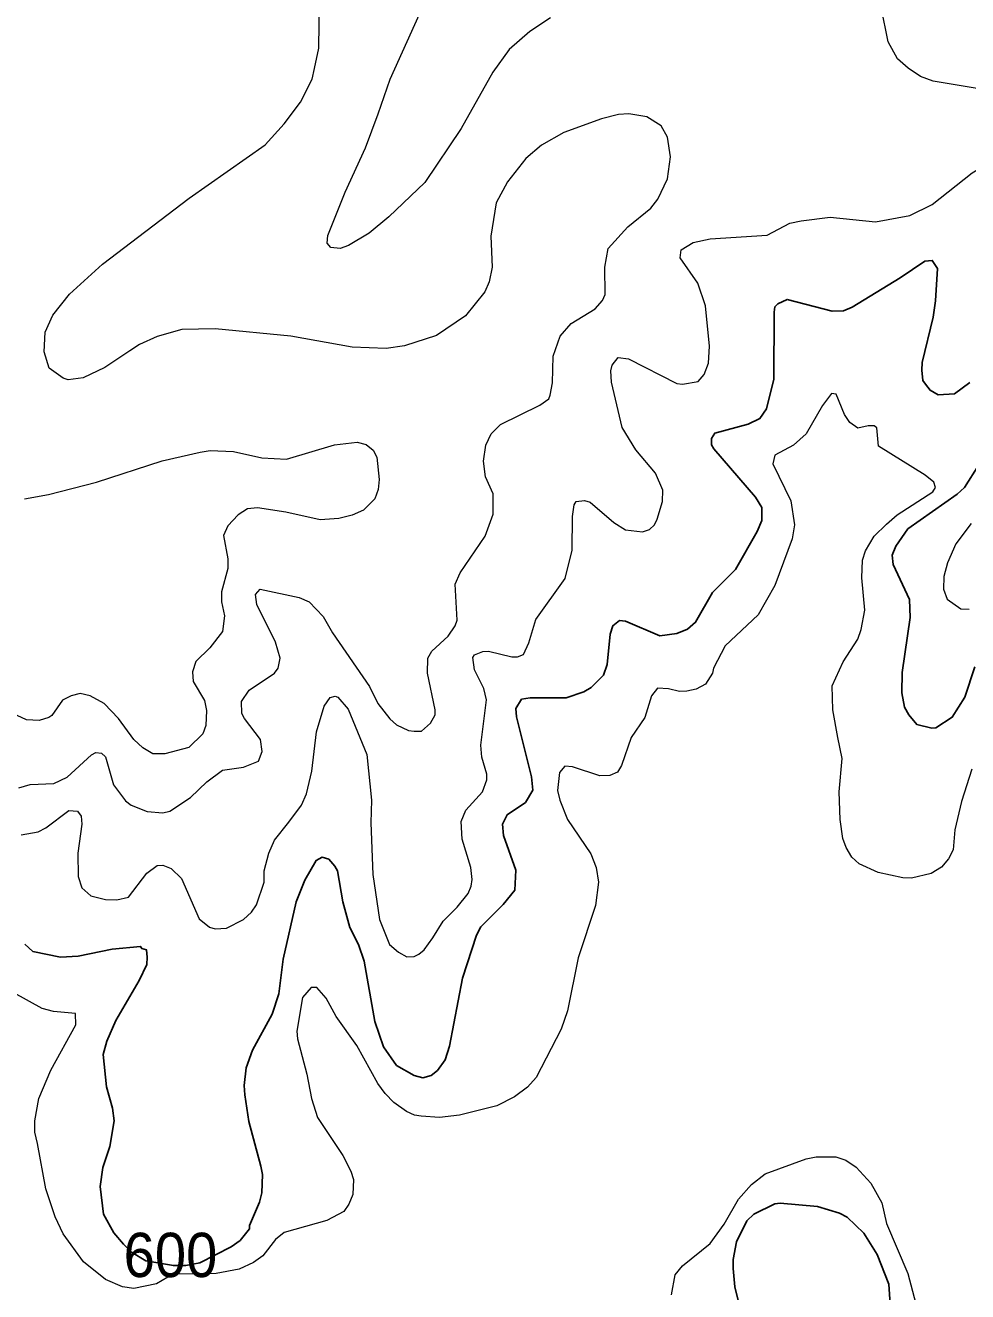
# Model space of a CAD drawing. Extents: x 294.2 to 320.3, y 7482.7 to 7510.7.
# Drawn here: x 300.344 to 302.048, y 7489.868 to 7492.157 of the extents above; entities that cross this region are included whole.
import ezdxf
from ezdxf.enums import TextEntityAlignment as Align

# ---------------------------------------------------------------- set-up
doc = ezdxf.new("R2010")
doc.units = 0
doc.header["$LTSCALE"] = 0.032
doc.layers.add('1', color=7, linetype='Continuous', lineweight=25)
doc.layers.add('2', color=7, linetype='Continuous', lineweight=13)
doc.layers.add('61', color=7, linetype='Continuous')

msp = doc.modelspace()

# ---------------------------------------------------------------- linework, layer by layer
at = {"layer": '1'}
for points in [[(302.0527, 7491.5116), (302.0246, 7491.4912), (301.9952, 7491.4893), (301.9805, 7491.4976), (301.9722, 7491.5084), (301.9677, 7491.5154), (301.9659, 7491.534), (301.9665, 7491.548), (301.9863, 7491.6297), (301.9905, 7491.6592), (301.9939, 7491.7179), (301.9843, 7491.7325), (301.971, 7491.7312), (301.9263, 7491.7006), (301.8394, 7491.6476), (301.8241, 7491.6412), (301.8037, 7491.6406), (301.722, 7491.6617), (301.7053, 7491.654), (301.6996, 7491.6482), (301.6983, 7491.6387), (301.6977, 7491.5174), (301.6849, 7491.4642), (301.6727, 7491.4465), (301.6517, 7491.4362), (301.5911, 7491.4203), (301.5853, 7491.4101), (301.5853, 7491.3992), (301.5892, 7491.3916), (301.6651, 7491.3041), (301.676, 7491.2856), (301.676, 7491.262), (301.6676, 7491.2421), (301.6287, 7491.1738), (301.5872, 7491.1317)], [(302.0616, 7490.9977), (302.0431, 7490.9427), (302.0207, 7490.9063), (301.9907, 7490.8871), (301.9837, 7490.8865), (301.9563, 7490.8935), (301.9422, 7490.9108), (301.9345, 7490.9249), (301.9294, 7490.9504), (301.9301, 7490.9874), (301.9448, 7491.087), (301.9435, 7491.119), (301.9135, 7491.1828), (301.9122, 7491.1994), (301.9186, 7491.216), (301.9403, 7491.2473), (302.0297, 7491.3099), (302.0425, 7491.322), (302.0686, 7491.3628)], [(301.5872, 7491.1317), (301.5566, 7491.0781), (301.5419, 7491.0659), (301.5228, 7491.0577), (301.4921, 7491.0538), (301.4295, 7491.08), (301.4186, 7491.0812)], [(301.4186, 7491.0812), (301.4071, 7491.0717), (301.4021, 7491.0564), (301.3963, 7491.0015), (301.3899, 7490.9823), (301.3676, 7490.96), (301.3542, 7490.9523), (301.3223, 7490.9415), (301.2572, 7490.9415), (301.2418, 7490.9389), (301.2316, 7490.9223), (301.2329, 7490.907), (301.2597, 7490.7984), (301.2623, 7490.7748), (301.2488, 7490.7524), (301.2156, 7490.7301), (301.2073, 7490.7129), (301.2092, 7490.6925), (301.2316, 7490.6299), (301.2297, 7490.5935), (301.2087, 7490.5679), (301.1684, 7490.5277), (301.1601, 7490.5124), (301.1352, 7490.4345), (301.1116, 7490.3119), (301.1039, 7490.287), (301.0898, 7490.2679), (301.0784, 7490.2589), (301.0631, 7490.2545), (301.0477, 7490.2589), (301.0158, 7490.2768), (300.9921, 7490.3107), (300.9762, 7490.3566), (300.9571, 7490.4652), (300.9468, 7490.4958), (300.9315, 7490.5265), (300.9188, 7490.5724), (300.9092, 7490.6286), (300.904, 7490.6369), (300.8932, 7490.6497), (300.8811, 7490.6535), (300.8702, 7490.6477), (300.8498, 7490.612), (300.8345, 7490.5724), (300.8108, 7490.469), (300.8026, 7490.4064), (300.7911, 7490.3694), (300.7553, 7490.3043), (300.7438, 7490.2723), (300.74, 7490.2404), (300.7413, 7490.2238), (300.7489, 7490.1753), (300.7706, 7490.0948), (300.7732, 7490.0795), (300.7719, 7490.0463), (300.7681, 7490.0297), (300.7496, 7489.9876), (300.7496, 7489.9812), (300.7327, 7489.9602), (300.7169, 7489.9489), (300.6603, 7489.9198), (300.6345, 7489.915), (300.6123, 7489.915), (300.5623, 7489.9236), (300.5366, 7489.9391), (300.5222, 7489.9537), (300.5043, 7489.9742), (300.4859, 7490.008), (300.4795, 7490.0578), (300.4846, 7490.0923), (300.4974, 7490.1306), (300.505, 7490.1766), (300.5018, 7490.1996), (300.491, 7490.2379), (300.4852, 7490.2966), (300.4916, 7490.3209), (300.5082, 7490.3579), (300.5503, 7490.4307), (300.5644, 7490.4594), (300.565, 7490.4728), (300.5637, 7490.4856), (300.5554, 7490.4881), (300.5529, 7490.492), (300.5012, 7490.4869), (300.4399, 7490.4747), (300.408, 7490.4728), (300.3582, 7490.483), (300.3435, 7490.4964)], [(301.6351, 7489.8446), (301.6275, 7489.8765), (301.6242, 7489.9097), (301.6242, 7489.9263), (301.6306, 7489.9582), (301.6491, 7489.9959), (301.6619, 7490.008), (301.6996, 7490.0265), (301.7092, 7490.0278), (301.7769, 7490.0221), (301.8165, 7490.0099), (301.8305, 7490.0023), (301.8605, 7489.9735), (301.8847, 7489.9352), (301.9058, 7489.8816), (301.9097, 7489.8267)]]:
    msp.add_lwpolyline(points, dxfattribs=at)
at = {"layer": '2'}
for points in [[(301.2942, 7492.1711), (301.2565, 7492.1463), (301.2195, 7492.1137), (301.1901, 7492.0728), (301.1326, 7491.9707), (301.0668, 7491.873), (301.0017, 7491.811), (300.966, 7491.7817), (300.929, 7491.7593), (300.9136, 7491.7542), (300.8971, 7491.7555), (300.89, 7491.7638), (300.8913, 7491.7772), (300.9226, 7491.856), (300.9596, 7491.9362), (300.9826, 7491.9975), (301.0043, 7492.0601), (301.0796, 7492.2274)], [(300.5337, 7491.569), (300.4884, 7491.539), (300.4488, 7491.5199), (300.422, 7491.5167), (300.4131, 7491.5193), (300.3875, 7491.5378), (300.3786, 7491.5672), (300.3805, 7491.6029), (300.3939, 7491.6336), (300.4245, 7491.6712), (300.4839, 7491.7255), (300.641, 7491.8449), (300.7783, 7491.9413), (300.8128, 7491.9796), (300.8421, 7492.0186), (300.8632, 7492.0601), (300.8676, 7492.0792), (300.8753, 7492.1163), (300.8766, 7492.2044)], [(302.2634, 7492.1954), (302.2365, 7492.1558), (302.2212, 7492.1112), (302.2199, 7492.0971), (302.234, 7491.9924), (302.2225, 7491.963), (302.2104, 7491.9489), (302.2008, 7491.9432), (302.1791, 7491.94), (302.165, 7491.949), (302.1395, 7491.9796), (302.1274, 7492.0026), (302.1146, 7492.0167), (302.0884, 7492.0364), (302.0655, 7492.0434), (301.9863, 7492.0562), (301.9633, 7492.0651), (301.9409, 7492.0799), (301.9218, 7492.0971), (301.9045, 7492.1278), (301.8918, 7492.1903)], [(301.494, 7491.9758), (301.4685, 7491.9917), (301.4359, 7491.9975), (301.4168, 7491.9962), (301.3861, 7491.9885), (301.3184, 7491.9637), (301.2776, 7491.9407)], [(300.3326, 7490.7786), (300.3531, 7490.785), (300.3958, 7490.7869), (300.4201, 7490.7978), (300.4641, 7490.8387), (300.4718, 7490.8425), (300.482, 7490.8412), (300.4897, 7490.8348), (300.5037, 7490.7844), (300.5254, 7490.755), (300.5357, 7490.7473), (300.565, 7490.7358), (300.5931, 7490.7333), (300.6059, 7490.7365), (300.6429, 7490.7614), (300.6729, 7490.7895), (300.701, 7490.8106), (300.7387, 7490.8163), (300.7662, 7490.8271), (300.7725, 7490.8444), (300.77, 7490.8661), (300.7406, 7490.9044), (300.7361, 7490.9134), (300.7355, 7490.935), (300.7495, 7490.9555), (300.7949, 7490.9861), (300.8019, 7490.9951), (300.8051, 7491.013), (300.7968, 7491.0423), (300.7629, 7491.11), (300.7604, 7491.1285), (300.7693, 7491.1381), (300.8396, 7491.1227), (300.8575, 7491.1151), (300.883, 7491.0883), (300.9002, 7491.0589), (300.9666, 7490.9619), (300.982, 7490.9312), (301.0037, 7490.9038), (301.0158, 7490.8929), (301.0375, 7490.8827), (301.0477, 7490.8814), (301.0611, 7490.8814), (301.0771, 7490.8955), (301.0854, 7490.9108), (301.0854, 7490.9198), (301.0719, 7490.9862), (301.0726, 7491.013), (301.0796, 7491.0257), (301.109, 7491.0532), (301.1218, 7491.0717), (301.1256, 7491.0819), (301.1218, 7491.1471), (301.1307, 7491.1675), (301.1761, 7491.2339), (301.1907, 7491.2735), (301.1907, 7491.3105), (301.1767, 7491.3412), (301.1728, 7491.3692), (301.1773, 7491.3986), (301.1869, 7491.419), (301.2035, 7491.4356), (301.275, 7491.4707), (301.291, 7491.4822), (301.2935, 7491.4886), (301.298, 7491.511), (301.2992, 7491.5595), (301.3114, 7491.5953), (301.3312, 7491.6182), (301.3746, 7491.645), (301.388, 7491.6597), (301.3931, 7491.6706), (301.3925, 7491.7204), (301.3982, 7491.7542), (301.434, 7491.7932), (301.4755, 7491.827), (301.4883, 7491.843), (301.5055, 7491.88), (301.5112, 7491.9196), (301.5055, 7491.9554), (301.494, 7491.9758)], [(301.2776, 7491.9407), (301.2494, 7491.9164), (301.2162, 7491.8742), (301.1958, 7491.8366), (301.1863, 7491.7765), (301.1888, 7491.7204), (301.183, 7491.6936), (301.1754, 7491.6757), (301.1403, 7491.6323), (301.0879, 7491.5965), (301.0299, 7491.578), (300.9967, 7491.5729), (300.9354, 7491.5755), (300.8243, 7491.5952), (300.6876, 7491.6087), (300.6276, 7491.6074), (300.5829, 7491.5946), (300.551, 7491.5806), (300.5337, 7491.569)], [(301.7999, 7491.8104), (301.8816, 7491.8021), (301.9442, 7491.8136), (301.9843, 7491.8334), (302.0565, 7491.8909), (302.0706, 7491.8991), (302.0795, 7491.8998)], [(300.7081, 7490.5251), (300.7387, 7490.5405), (300.7534, 7490.5539), (300.7623, 7490.5673), (300.7764, 7490.6082), (300.7764, 7490.6286), (300.7846, 7490.6605), (300.7949, 7490.6841), (300.8211, 7490.7167), (300.8441, 7490.7474), (300.853, 7490.7678), (300.8625, 7490.8087), (300.8709, 7490.8802), (300.8849, 7490.9267), (300.8958, 7490.9421), (300.9047, 7490.9447), (300.9098, 7490.9427), (300.9283, 7490.921), (300.9621, 7490.8393), (300.9705, 7490.7563), (300.9692, 7490.7154), (300.973, 7490.6222), (300.9851, 7490.5405), (301.003, 7490.4958), (301.019, 7490.4817), (301.0343, 7490.4734), (301.0477, 7490.4741), (301.056, 7490.4779), (301.0656, 7490.4856), (301.0816, 7490.5073), (301.1001, 7490.5379), (301.1256, 7490.5628), (301.1454, 7490.5877), (301.1505, 7490.6011), (301.1524, 7490.6133), (301.1498, 7490.635), (301.1345, 7490.6861), (301.1326, 7490.718), (301.1409, 7490.7384), (301.171, 7490.7716), (301.1792, 7490.7933), (301.1792, 7490.8036), (301.1697, 7490.8342), (301.1684, 7490.8559), (301.1786, 7490.9376), (301.1735, 7490.9581), (301.1569, 7490.9919), (301.1537, 7491.0142), (301.1569, 7491.0194), (301.1716, 7491.0251), (301.1818, 7491.0257), (301.224, 7491.0155), (301.2342, 7491.0155), (301.245, 7491.02), (301.2552, 7491.0411), (301.2673, 7491.0832), (301.3204, 7491.1573), (301.3331, 7491.2083), (301.3337, 7491.2696), (301.3369, 7491.2907), (301.3408, 7491.2964), (301.3555, 7491.2984), (301.3657, 7491.2952), (301.4084, 7491.2588), (301.4295, 7491.2453), (301.4602, 7491.2415), (301.4729, 7491.246), (301.4819, 7491.2543), (301.487, 7491.2645), (301.4966, 7491.2965), (301.4972, 7491.3169), (301.4838, 7491.3475), (301.4487, 7491.3897), (301.4238, 7491.4305), (301.4046, 7491.5123), (301.4034, 7491.5327), (301.4059, 7491.5429), (301.4167, 7491.5569), (301.4353, 7491.5544), (301.5228, 7491.5097), (301.533, 7491.5084), (301.561, 7491.5135), (301.5719, 7491.5263), (301.5796, 7491.5467), (301.5815, 7491.5774), (301.5745, 7491.6502), (301.5604, 7491.691), (301.5285, 7491.737), (301.5304, 7491.7517), (301.5521, 7491.7645), (301.5828, 7491.7714), (301.6862, 7491.7778), (301.7271, 7491.7995), (301.7475, 7491.804), (301.7999, 7491.8104)], [(302.0559, 7490.8125), (302.0373, 7490.7538), (302.0252, 7490.7027), (302.022, 7490.6669), (302.0137, 7490.6503), (302.001, 7490.6356), (301.9825, 7490.6241), (301.9467, 7490.6152), (301.9314, 7490.6158), (301.8867, 7490.626), (301.8522, 7490.6414), (301.8388, 7490.6535), (301.8286, 7490.6708), (301.8228, 7490.6874), (301.8177, 7490.7218), (301.8164, 7490.7716), (301.8215, 7490.8316), (301.8139, 7490.87), (301.8049, 7490.9198), (301.8036, 7490.9632), (301.8235, 7491.0066), (301.8496, 7491.0475), (301.856, 7491.0653), (301.8624, 7491.0998), (301.8573, 7491.1585), (301.8586, 7491.1905), (301.8637, 7491.2071), (301.8797, 7491.2339), (301.902, 7491.2555), (301.9212, 7491.2722), (301.9856, 7491.3137), (301.9901, 7491.322), (301.9875, 7491.3315), (301.9716, 7491.3443), (301.8873, 7491.3967), (301.8841, 7491.4299), (301.8796, 7491.433), (301.8688, 7491.433), (301.8497, 7491.4292), (301.8356, 7491.4394), (301.826, 7491.4535), (301.8107, 7491.4905), (301.8024, 7491.4918), (301.7858, 7491.4701), (301.7564, 7491.419), (301.7335, 7491.3986)], [(300.3429, 7491.3015), (300.3863, 7491.3092), (300.4731, 7491.3316), (300.5919, 7491.3699), (300.6608, 7491.3858), (300.6787, 7491.3884), (300.7208, 7491.3871), (300.7719, 7491.3756), (300.8166, 7491.373), (300.9034, 7491.3992), (300.9443, 7491.4037), (300.9609, 7491.3998), (300.9736, 7491.389), (300.98, 7491.3769), (300.9845, 7491.336), (300.9826, 7491.3182), (300.9762, 7491.3015), (300.9558, 7491.2811), (300.9354, 7491.2716), (300.9111, 7491.2658), (300.8779, 7491.2632), (300.8153, 7491.2773), (300.7642, 7491.2849), (300.7464, 7491.283), (300.7291, 7491.2722), (300.7106, 7491.2524), (300.7029, 7491.2352), (300.7106, 7491.193), (300.7106, 7491.1751), (300.6991, 7491.133), (300.6991, 7491.1151), (300.7049, 7491.0896), (300.701, 7491.0615), (300.678, 7491.0321), (300.6525, 7491.0072), (300.6467, 7490.9887), (300.648, 7490.9708), (300.6684, 7490.9364), (300.6723, 7490.9185), (300.671, 7490.8917), (300.6653, 7490.8763), (300.6404, 7490.852), (300.597, 7490.8405), (300.5752, 7490.8405), (300.5567, 7490.8514), (300.5407, 7490.8661), (300.5127, 7490.9044), (300.4871, 7490.9312), (300.4616, 7490.9453), (300.4437, 7490.9491), (300.4271, 7490.9453), (300.4118, 7490.937), (300.3926, 7490.9095), (300.3869, 7490.9057), (300.3697, 7490.9006), (300.3467, 7490.9018), (300.3294, 7490.9095)], [(301.7335, 7491.3986), (301.6996, 7491.3801), (301.6964, 7491.3647), (301.729, 7491.2977), (301.7354, 7491.2543), (301.7309, 7491.2288), (301.6996, 7491.1445)], [(302.0546, 7491.2569), (302.0271, 7491.2198), (302.0118, 7491.1854), (302.0054, 7491.1611), (302.0048, 7491.1381), (302.0112, 7491.1196), (302.0361, 7491.1023), (302.0514, 7491.1017)], [(301.6996, 7491.1445), (301.6696, 7491.0915), (301.6102, 7491.0353), (301.5891, 7490.9951), (301.5872, 7490.9862), (301.5744, 7490.9664), (301.5578, 7490.9574), (301.5406, 7490.9536), (301.5272, 7490.9529), (301.5074, 7490.958), (301.4876, 7490.9587), (301.4767, 7490.9453), (301.4647, 7490.9057), (301.4397, 7490.87), (301.4225, 7490.8189), (301.4155, 7490.8073), (301.4014, 7490.801), (301.3836, 7490.8004), (301.3338, 7490.817), (301.3203, 7490.8182), (301.3101, 7490.8067), (301.3069, 7490.7742), (301.3107, 7490.7563), (301.3248, 7490.7218), (301.3669, 7490.6593), (301.3765, 7490.635), (301.381, 7490.6082), (301.3753, 7490.566), (301.3439, 7490.4715), (301.3248, 7490.3758), (301.3133, 7490.3426), (301.268, 7490.2551), (301.2527, 7490.2378), (301.229, 7490.2199), (301.1971, 7490.204), (301.1295, 7490.1867), (301.0937, 7490.1829), (301.0605, 7490.1849), (301.0484, 7490.1868), (301.0337, 7490.1938), (301.0107, 7490.2097), (300.9953, 7490.2263), (300.982, 7490.2442), (300.9437, 7490.3132), (300.9066, 7490.3656), (300.8887, 7490.3988), (300.8715, 7490.4179), (300.8613, 7490.4179), (300.8459, 7490.4), (300.8357, 7490.3387), (300.8364, 7490.3247), (300.8536, 7490.2608), (300.8619, 7490.2174), (300.8727, 7490.183), (300.9187, 7490.114), (300.9328, 7490.0859), (300.9379, 7490.0706), (300.9366, 7490.0438), (300.9296, 7490.0259), (300.9206, 7490.0131), (300.8894, 7489.9965), (300.8128, 7489.9748), (300.7968, 7489.962), (300.7738, 7489.9326), (300.7572, 7489.9205), (300.731, 7489.9084), (300.6895, 7489.9007), (300.6186, 7489.8996), (300.6019, 7489.8943), (300.5819, 7489.8819), (300.5408, 7489.8733), (300.5204, 7489.8764), (300.4897, 7489.8899), (300.4495, 7489.9218), (300.413, 7489.9723), (300.3984, 7490.0029), (300.3818, 7490.054), (300.3665, 7490.1357), (300.3614, 7490.1561), (300.3614, 7490.1766), (300.369, 7490.2174), (300.3907, 7490.2685), (300.436, 7490.3502), (300.4354, 7490.3707), (300.3952, 7490.3745), (300.3748, 7490.3796), (300.3237, 7490.4083)], [(300.3371, 7490.6937), (300.3677, 7490.6995), (300.3818, 7490.7065), (300.4233, 7490.7378), (300.4386, 7490.7365), (300.4456, 7490.7275), (300.4469, 7490.7129), (300.4392, 7490.6605), (300.4399, 7490.6184), (300.4469, 7490.598), (300.4629, 7490.5833), (300.4897, 7490.5769), (300.5101, 7490.5762), (300.5312, 7490.5813), (300.5644, 7490.6247), (300.5829, 7490.6382), (300.5931, 7490.6388)], [(300.5931, 7490.6388), (300.6084, 7490.6331), (300.627, 7490.6146), (300.6589, 7490.5417), (300.6774, 7490.5271), (300.6876, 7490.5239), (300.7081, 7490.5251)], [(301.5132, 7489.8624), (301.5196, 7489.8982), (301.5329, 7489.9148), (301.5828, 7489.955), (301.6083, 7489.9901), (301.6338, 7490.0348), (301.6574, 7490.0616), (301.6823, 7490.0808), (301.7564, 7490.1082), (301.7743, 7490.1114), (301.8101, 7490.1114), (301.828, 7490.1057), (301.8471, 7490.0929), (301.8733, 7490.0642), (301.893, 7490.0284), (301.902, 7489.9914), (301.9403, 7489.9007), (301.9569, 7489.8369), (301.9754, 7489.7922), (301.9959, 7489.7634), (302.0074, 7489.7526), (302.038, 7489.7354), (302.0648, 7489.7028)]]:
    msp.add_lwpolyline(points, dxfattribs=at)

# ---------------------------------------------------------------- texts
at = {"layer": '61', "width": 0.95}
msp.add_text('600', height=0.08, dxfattribs=at).set_placement((300.6069, 7489.8943), align=Align.CENTER)

doc.saveas('drawing.dxf')
